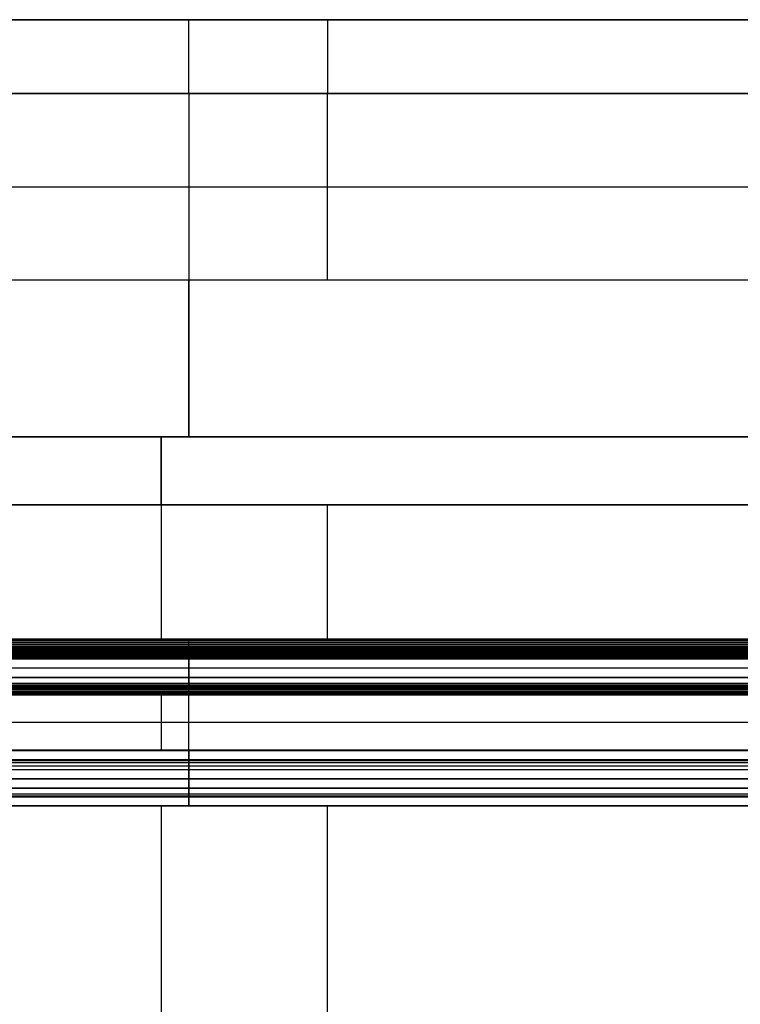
# Model space of a CAD drawing. Header units: millimetres. Extents: x -105 to 152, y -114 to 65.
# Tile 277 of 301: x 27 to 66, y 12 to 65. Entities that reach past the tile are written whole.
import ezdxf

# ---------------------------------------------------------------- set-up
doc = ezdxf.new("R2010")
doc.units = ezdxf.units.MM
doc.layers.add('Layer 01', color=7, linetype='Continuous', true_color=0x000000)

# ---------------------------------------------------------------- blocks, each defined once
blk = doc.blocks.new('Block 02')
at = {"layer": 'Layer 01'}
for p, q in [((113.576, 65), (-40.924, 65)), ((36.326, 65, -38.489), (36.326, 65, 38.511)), ((35.826, 61, 42.511), (35.826, 50.919, 42.511)), ((43.326, 50.919, -42.489), (43.326, 61, -42.489)), ((-26.924, 55.96, -42.489), (113.576, 55.96, -42.489)), ((-26.924, 55.96, 42.511), (98.576, 55.96, 42.511)), ((-29.924, 42.419, 55.249), (98.576, 42.419, 55.249)), ((-29.924, 42.419, -55.249), (98.576, 42.419, -55.249)), ((34.326, 42.419, 51.011), (34.326, 42.419, 59.51)), ((34.326, 42.419, -59.51), (34.326, 42.419, -50.989)), ((98.576, 31.423, 64.011), (-26.924, 31.423, 64.011)), ((-26.924, 28.925, -63.662), (98.576, 28.925, -63.662)), ((-26.924, 28.925, 63.672), (98.576, 28.925, 63.672)), ((35.826, 28.925, -63.633), (35.826, 28.925, -63.691)), ((35.826, 28.925, 63.653), (35.826, 28.925, 63.691)), ((98.576, 25.424, 64.353), (-26.924, 25.424, 64.353)), ((35.826, 23.402, 63.451), (35.826, 24.401, 63.403)), ((-26.924, 23.901, 63.427), (98.576, 23.901, 63.427)), ((98.576, 22.924, -63.996), (-26.924, 22.924, -63.996)), ((98.576, 22.924, 63.996), (-26.924, 22.924, 63.996))]:
    blk.add_line(p, q, dxfattribs=at)
at = {"layer": 'Layer 01', "extrusion": (-1, 3.55271e-14, 0)}
for centre, radius, start, end in [((-61, 38.511, -35.826), 4, 90, 180), ((-50.919, 51.011, -35.826), 8.5, 270, 0), ((-50.919, -50.989, -35.826), 8.5, 0, 90), ((-38.419, -59.51, -34.326), 4, 180, 265.5574), ((-38.419, 59.51, -34.326), 4, 94.4425, 180), ((-31.423, 63.511, -35.826), 0.5, 3.4106, 93.6068), ((-29.425, -63.633, -35.826), 0.5, 0, 86.6228), ((-28.425, 63.691, -35.826), 0.5, 93.262, 180), ((-25.424, -63.853, -35.826), 0.5, 267.0824, 270), ((-25.424, 63.853, -35.826), 0.5, 2.3745, 92.9173), ((-25.424, -63.853, -35.826), 0.5, 270, 357.6703), ((-22.424, -63.996, -35.826), 0.5, 179.9046, 267.427), ((-22.424, 63.996, -35.826), 0.5, 92.573, 180.0742)]:
    blk.add_arc(centre, radius, start, end, dxfattribs=at)
at = {"layer": 'Layer 01', "extrusion": (-1, 0, 0)}
blk.add_arc((-61, -38.489, -43.326), 4, 180, 269.9999, dxfattribs=at)
at = {"layer": 'Layer 01', "extrusion": (-1, 3.43217e-14, 0)}
for start, end in [(265.5575, 266.3932), (266.73772, 267.08244), (267.42702, 270)]:
    blk.add_arc((0, 435, -34.326), 500, start, end, dxfattribs=at)
at = {"layer": 'Layer 01', "extrusion": (-1, 3.09204e-29, 0)}
for start, end in [(93.6068, 94.4425), (90, 92.57298)]:
    blk.add_arc((0, -435, -43.326), 500, start, end, dxfattribs=at)
at = {"layer": 'Layer 01'}
for points, degree in [([(-26.924, 65, -38.489), (43.326, 65, -38.489), (113.576, 65, -38.489)], 2), ([(98.576, 65, 38.511), (35.826, 65, 38.511), (-26.924, 65, 38.511)], 2), ([(113.576, 61, -42.489), (43.326, 61, -42.489), (-26.924, 61, -42.489)], 2), ([(-26.924, 61, 42.511), (35.826, 61, 42.511), (98.576, 61, 42.511)], 2), ([(-26.924, 50.919, 42.511), (35.826, 50.919, 42.511), (98.576, 50.919, 42.511)], 2), ([(-26.924, 50.919, -42.489), (35.826, 50.919, -42.489), (98.576, 50.919, -42.489)], 2), ([(98.576, 42.419, 59.51), (34.326, 42.419, 59.51), (-29.924, 42.419, 59.51)], 2), ([(-29.924, 42.419, -59.51), (34.326, 42.419, -59.51), (98.576, 42.419, -59.51)], 2), ([(-26.924, 42.419, 51.011), (35.826, 42.419, 51.011), (98.576, 42.419, 51.011)], 2), ([(-26.924, 42.419, -50.989), (35.826, 42.419, -50.989), (98.576, 42.419, -50.989)], 2), ([(-29.924, 38.729, -63.498), (34.326, 38.729, -63.498), (98.576, 38.729, -63.498)], 2), ([(98.576, 38.729, 63.498), (35.826, 38.729, 63.498), (-26.924, 38.729, 63.498)], 2), ([(98.576, 31.454, -64.01), (35.826, 31.454, -64.01), (-26.924, 31.455, -64.01)], 2), ([(98.576, 31.454, 64.01), (35.826, 31.454, 64.01), (-26.924, 31.454, 64.01)], 2), ([(98.576, 31.358, -64.006), (35.826, 31.358, -64.006), (-26.924, 31.358, -64.006)], 2), ([(98.576, 31.261, -63.984), (35.826, 31.261, -63.984), (-26.924, 31.261, -63.984)], 2), ([(98.576, 31.176, -63.945), (35.826, 31.176, -63.945), (-26.924, 31.176, -63.945)], 2), ([(98.576, 31.092, -63.886), (35.826, 31.092, -63.886), (-26.924, 31.092, -63.886)], 2), ([(98.576, 31.029, -63.819), (35.826, 31.029, -63.819), (-26.924, 31.029, -63.819)], 2), ([(98.576, 30.974, -63.73), (35.826, 30.974, -63.73), (-26.924, 30.974, -63.73)], 2), ([(98.576, 30.959, -63.696), (35.826, 30.959, -63.696), (-26.924, 30.959, -63.696)], 2), ([(98.576, 30.944, -63.653), (35.826, 30.944, -63.653), (-26.924, 30.944, -63.653)], 2), ([(98.576, 30.931, -63.601), (35.826, 30.931, -63.601), (-26.924, 30.931, -63.601)], 2), ([(-26.924, 30.924, -63.542), (35.826, 30.924, -63.542), (98.576, 30.924, -63.542)], 2), ([(-26.924, 30.924, 63.54), (35.826, 30.924, 63.54), (98.576, 30.924, 63.54)], 2), ([(98.576, 30.923, 63.531), (35.826, 30.923, 63.531), (-26.924, 30.923, 63.531)], 2), ([(98.576, 30.92, 63.501), (35.826, 30.92, 63.501), (-26.924, 30.92, 63.501)], 2), ([(98.576, 30.914, 63.468), (35.826, 30.914, 63.468), (-26.924, 30.914, 63.468)], 2), ([(98.576, 30.905, 63.431), (35.826, 30.905, 63.431), (-26.924, 30.905, 63.431)], 2), ([(98.576, 30.891, 63.391), (35.826, 30.891, 63.391), (-26.924, 30.891, 63.391)], 2), ([(98.576, 30.878, -63.36), (35.826, 30.878, -63.36), (-26.924, 30.878, -63.36)], 2), ([(98.576, 30.872, 63.348), (35.826, 30.872, 63.348), (-26.924, 30.872, 63.348)], 2), ([(98.576, 30.847, 63.304), (35.826, 30.847, 63.304), (-26.924, 30.847, 63.304)], 2), ([(98.576, 30.814, 63.259), (35.826, 30.814, 63.259), (-26.924, 30.814, 63.259)], 2), ([(98.576, 30.774, 63.214), (35.826, 30.774, 63.214), (-26.924, 30.774, 63.214)], 2), ([(98.576, 30.756, -63.198), (35.826, 30.756, -63.198), (-26.924, 30.756, -63.198)], 2), ([(98.576, 30.725, 63.173), (35.826, 30.725, 63.173), (-26.924, 30.725, 63.173)], 2), ([(98.576, 30.669, 63.136), (35.826, 30.669, 63.136), (-26.924, 30.669, 63.136)], 2), ([(98.576, 30.606, 63.107), (35.826, 30.606, 63.107), (-26.924, 30.606, 63.107)], 2), ([(98.576, 30.58, -63.097), (35.826, 30.58, -63.097), (-26.924, 30.58, -63.097)], 2), ([(98.576, 30.538, 63.085), (35.826, 30.538, 63.085), (-26.924, 30.538, 63.085)], 2), ([(98.576, 30.467, 63.074), (35.826, 30.467, 63.074), (-26.924, 30.467, 63.074)], 2), ([(-26.924, 30.395, -63.073), (35.826, 30.395, -63.073), (98.576, 30.395, -63.073)], 2), ([(98.576, 30.395, 63.073), (35.826, 30.395, 63.073), (-26.924, 30.395, 63.073)], 2), ([(98.576, 29.895, -63.104), (35.826, 29.895, -63.104), (-26.924, 29.895, -63.104)], 2), ([(98.576, 29.895, 63.104), (35.826, 29.895, 63.104), (-26.924, 29.895, 63.104)], 2), ([(98.576, 29.396, -63.133), (35.826, 29.396, -63.133), (-26.924, 29.396, -63.133)], 2), ([(-26.924, 29.396, 63.133), (35.826, 29.396, 63.133), (98.576, 29.396, 63.133)], 2), ([(98.576, 29.063, 63.291), (35.826, 29.063, 63.291), (-26.924, 29.063, 63.291)], 2), ([(98.576, 28.977, 63.415), (35.826, 28.977, 63.415), (-26.924, 28.977, 63.415)], 2), ([(98.576, 28.925, 63.691), (35.826, 28.925, 63.691), (-26.924, 28.925, 63.691)], 2), ([(-26.924, 28.925, -63.633), (35.826, 28.925, -63.633), (98.576, 28.925, -63.633)], 2), ([(-26.924, 28.925, -63.691), (35.826, 28.925, -63.691), (98.576, 28.925, -63.691)], 2), ([(-26.924, 28.925, 63.653), (35.826, 28.925, 63.653), (98.576, 28.925, 63.653)], 2), ([(98.576, 28.915, -63.792), (35.826, 28.915, -63.792), (-26.924, 28.915, -63.792)], 2), ([(98.576, 28.892, -63.869), (35.826, 28.892, -63.869), (-26.924, 28.892, -63.869)], 2), ([(98.576, 28.845, -63.961), (35.826, 28.845, -63.961), (-26.924, 28.845, -63.961)], 2), ([(98.576, 28.788, -64.034), (35.826, 28.788, -64.034), (-26.924, 28.788, -64.034)], 2), ([(98.576, 28.711, -64.101), (35.826, 28.711, -64.101), (-26.924, 28.711, -64.101)], 2), ([(98.576, 28.629, -64.147), (35.826, 28.629, -64.147), (-26.924, 28.629, -64.147)], 2), ([(98.576, 28.571, -64.169), (35.826, 28.571, -64.169), (-26.924, 28.571, -64.169)], 2), ([(98.576, 28.512, -64.183), (35.826, 28.512, -64.183), (-26.924, 28.512, -64.183)], 2), ([(-26.924, 28.453, -64.19), (35.826, 28.453, -64.19), (98.576, 28.453, -64.19)], 2), ([(98.576, 28.453, 64.19), (35.826, 28.453, 64.19), (-26.924, 28.453, 64.19)], 2), ([(98.576, 26.952, 64.273), (35.826, 26.952, 64.273), (-26.924, 26.952, 64.273)], 2), ([(98.576, 25.45, -64.352), (35.826, 25.45, -64.352), (-26.924, 25.45, -64.352)], 2), ([(-26.924, 25.45, 64.352), (35.826, 25.45, 64.352), (98.576, 25.45, 64.352)], 2), ([(98.576, 25.424, -64.353), (35.826, 25.424, -64.353), (-26.924, 25.424, -64.353)], 2), ([(98.576, 24.924, -63.873), (35.826, 24.924, -63.873), (-26.924, 24.924, -63.873)], 2), ([(-26.924, 24.924, 63.873), (35.826, 24.924, 63.873), (98.576, 24.924, 63.873)], 2), ([(98.576, 24.877, -63.69), (35.826, 24.877, -63.69), (-26.924, 24.877, -63.69)], 2), ([(98.576, 24.877, 63.69), (35.826, 24.877, 63.69), (-26.924, 24.877, 63.69)], 2), ([(98.576, 24.761, -63.532), (35.826, 24.761, -63.532), (-26.924, 24.761, -63.532)], 2), ([(98.576, 24.761, 63.532), (35.826, 24.761, 63.532), (-26.924, 24.761, 63.532)], 2), ([(98.576, 24.594, -63.432), (35.826, 24.594, -63.432), (-26.924, 24.594, -63.432)], 2), ([(98.576, 24.594, 63.432), (35.826, 24.594, 63.432), (-26.924, 24.594, 63.432)], 2), ([(-26.924, 24.401, -63.403), (35.826, 24.401, -63.403), (98.576, 24.401, -63.403)], 2), ([(-26.924, 24.401, 63.403), (35.826, 24.401, 63.403), (98.576, 24.401, 63.403)], 2), ([(98.576, 23.901, -63.427), (35.826, 23.901, -63.427), (-26.924, 23.901, -63.427)], 2), ([(98.576, 23.402, -63.451), (35.826, 23.402, -63.451), (-26.924, 23.402, -63.451)], 2), ([(-26.924, 23.402, 63.451), (35.826, 23.402, 63.451), (98.576, 23.402, 63.451)], 2), ([(98.576, 23.064, -63.606), (35.826, 23.064, -63.606), (-26.924, 23.064, -63.606)], 2), ([(98.576, 23.064, 63.606), (35.826, 23.064, 63.606), (-26.924, 23.064, 63.606)], 2), ([(98.576, 22.96, -63.763), (35.826, 22.96, -63.763), (-26.924, 22.96, -63.763)], 2), ([(-26.924, 22.924, -63.996), (35.826, 22.924, -63.996), (98.576, 22.924, -63.996)], 2), ([(98.576, 22.924, 63.996), (35.826, 22.924, 63.996), (-26.924, 22.924, 63.996)], 2), ([(-26.924, 22.923, -63.962), (35.826, 22.923, -63.962), (98.576, 22.923, -63.962)], 2), ([(-26.924, 22.923, 63.962), (35.826, 22.923, 63.962), (98.576, 22.923, 63.962)], 2), ([(98.576, 22.923, -63.979), (35.826, 22.923, -63.979), (-26.924, 22.923, -63.979)], 2), ([(98.576, 22.923, 63.979), (35.826, 22.923, 63.979), (-26.924, 22.923, 63.979)], 2), ([(35.826, 22.924, -63.996), (35.826, 22.923, -63.984), (35.826, 22.923, -63.973), (35.826, 22.923, -63.962)], 3), ([(35.826, 22.923, 63.962), (35.826, 22.923, 63.973), (35.826, 22.923, 63.985), (35.826, 22.924, 63.996)], 3), ([(-26.924, 22.446, -64.496), (35.826, 22.446, -64.496), (98.576, 22.446, -64.496)], 2), ([(98.576, 22.446, 64.496), (35.826, 22.446, 64.496), (-26.924, 22.446, 64.496)], 2)]:
    blk.add_open_spline(points, degree=degree, dxfattribs=at)
for points, degree, knots in [([(35.826, 30.924, -63.542), (35.826, 30.926, -63.562), (35.826, 30.93, -63.599), (35.826, 30.942, -63.651), (35.826, 30.957, -63.694), (35.826, 30.983, -63.751), (35.826, 31.024, -63.817), (35.826, 31.093, -63.89), (35.826, 31.172, -63.947), (35.826, 31.262, -63.987), (35.826, 31.357, -64.01), (35.826, 31.422, -64.01), (35.826, 31.454, -64.01)], 3, [0, 0, 0, 0, 0.0604309, 0.1139724, 0.159801, 0.1973745, 0.301957, 0.3945166, 0.4976471, 0.5916601, 0.692252, 0.7887895, 0.7887895, 0.7887895, 0.7887895]), ([(35.826, 30.395, -63.073), (35.826, 30.453, -63.07), (35.826, 30.517, -63.077), (35.826, 30.643, -63.118), (35.826, 30.705, -63.152), (35.826, 30.808, -63.244), (35.826, 30.85, -63.3), (35.826, 30.906, -63.42), (35.826, 30.92, -63.483), (35.826, 30.924, -63.542)], 3, [0, 0, 0, 0, 0.1974781, 0.1974781, 0.3949563, 0.3949563, 0.5924344, 0.5924344, 0.7899126, 0.7899126, 0.7899126, 0.7899126]), ([(35.826, 30.924, 63.54), (35.826, 30.924, 63.537), (35.826, 30.923, 63.524), (35.826, 30.92, 63.5), (35.826, 30.914, 63.467), (35.826, 30.905, 63.43), (35.826, 30.891, 63.389), (35.826, 30.872, 63.347), (35.826, 30.847, 63.302), (35.826, 30.814, 63.257), (35.826, 30.774, 63.212), (35.826, 30.725, 63.171), (35.826, 30.669, 63.134), (35.826, 30.606, 63.105), (35.826, 30.538, 63.084), (35.826, 30.467, 63.072), (35.826, 30.419, 63.073), (35.826, 30.395, 63.073)], 3, [-0.0000026, -0.0000026, -0.0000026, -0.0000026, 0.0094449, 0.039371, 0.0732983, 0.1114081, 0.153856, 0.2007504, 0.2521264, 0.3079166, 0.3679211, 0.4317823, 0.4989698, 0.5687829, 0.6403745, 0.7127969, 0.7850645, 0.7850645, 0.7850645, 0.7850645]), ([(35.826, 29.396, 63.133), (35.826, 29.201, 63.144), (35.826, 29.063, 63.291), (35.826, 29.012, 63.347), (35.826, 28.977, 63.415), (35.826, 28.925, 63.517), (35.826, 28.925, 63.653)], 2, [0, 0, 0, 0.3998752, 0.3998752, 0.5598253, 0.5598253, 0.7997505, 0.7997505, 0.7997505]), ([(35.826, 28.453, -64.19), (35.826, 28.473, -64.188), (35.826, 28.513, -64.184), (35.826, 28.572, -64.17), (35.826, 28.64, -64.144), (35.826, 28.715, -64.102), (35.826, 28.788, -64.039), (35.826, 28.85, -63.96), (35.826, 28.892, -63.877), (35.826, 28.919, -63.785), (35.826, 28.923, -63.725), (35.826, 28.925, -63.691)], 3, [-0.0000027, -0.0000027, -0.0000027, -0.0000027, 0.059593, 0.1204603, 0.1830096, 0.2769647, 0.3799346, 0.4724737, 0.5768581, 0.6575113, 0.7597167, 0.7597167, 0.7597167, 0.7597167]), ([(35.826, 24.401, -63.403), (35.826, 24.501, -63.398), (35.826, 24.594, -63.432), (35.826, 24.685, -63.465), (35.826, 24.761, -63.532), (35.826, 24.833, -63.597), (35.826, 24.877, -63.69), (35.826, 24.921, -63.781), (35.826, 24.924, -63.873)], 2, [0, 0, 0, 0.2020288, 0.2020288, 0.4040576, 0.4040576, 0.6060863, 0.6060863, 0.7907428, 0.7907428, 0.7907428]), ([(35.826, 24.924, 63.873), (35.826, 24.921, 63.783), (35.826, 24.877, 63.69), (35.826, 24.836, 63.6), (35.826, 24.761, 63.532), (35.826, 24.689, 63.467), (35.826, 24.594, 63.432), (35.826, 24.503, 63.398), (35.826, 24.401, 63.403)], 2, [0, 0, 0, 0.1847514, 0.1847514, 0.3868711, 0.3868711, 0.5889909, 0.5889909, 0.7911107, 0.7911107, 0.7911107]), ([(35.826, 22.923, -63.962), (35.826, 22.923, -63.852), (35.826, 22.96, -63.763), (35.826, 22.994, -63.68), (35.826, 23.064, -63.606), (35.826, 23.202, -63.46), (35.826, 23.402, -63.451)], 2, [0, 0, 0, 0.1995321, 0.1995321, 0.3990367, 0.3990367, 0.798046, 0.798046, 0.798046]), ([(35.826, 23.402, 63.451), (35.826, 23.204, 63.46), (35.826, 23.064, 63.606), (35.826, 22.923, 63.753), (35.826, 22.923, 63.962)], 2, [0, 0, 0, 0.4061084, 0.4061084, 0.8122461, 0.8122461, 0.8122461])]:
    blk.add_open_spline(points, degree=degree, knots=knots, dxfattribs=at)
for points, weights in [([(35.826, 30.395, -63.073), (35.826, 29.895, -63.104), (35.826, 29.396, -63.133)], [0.996030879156, 0.996030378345, 0.996030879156]), ([(35.826, 29.396, 63.133), (35.826, 29.895, 63.104), (35.826, 30.395, 63.073)], [0.996030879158, 0.996030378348, 0.996030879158]), ([(35.826, 25.45, 64.352), (35.826, 26.952, 64.275), (35.826, 28.453, 64.19)], [0.996046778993, 0.996042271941, 0.996046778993]), ([(35.826, 24.401, -63.403), (35.826, 23.901, -63.428), (35.826, 23.402, -63.451)], [0.996030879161, 0.996030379, 0.996030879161])]:
    blk.add_rational_spline(points, weights, degree=2, dxfattribs=at)

msp = doc.modelspace()

# ---------------------------------------------------------------- block references
at = {"layer": 'Layer 01'}
msp.add_blockref('Block 02', (0, 0), dxfattribs=at)

doc.saveas('drawing.dxf')
